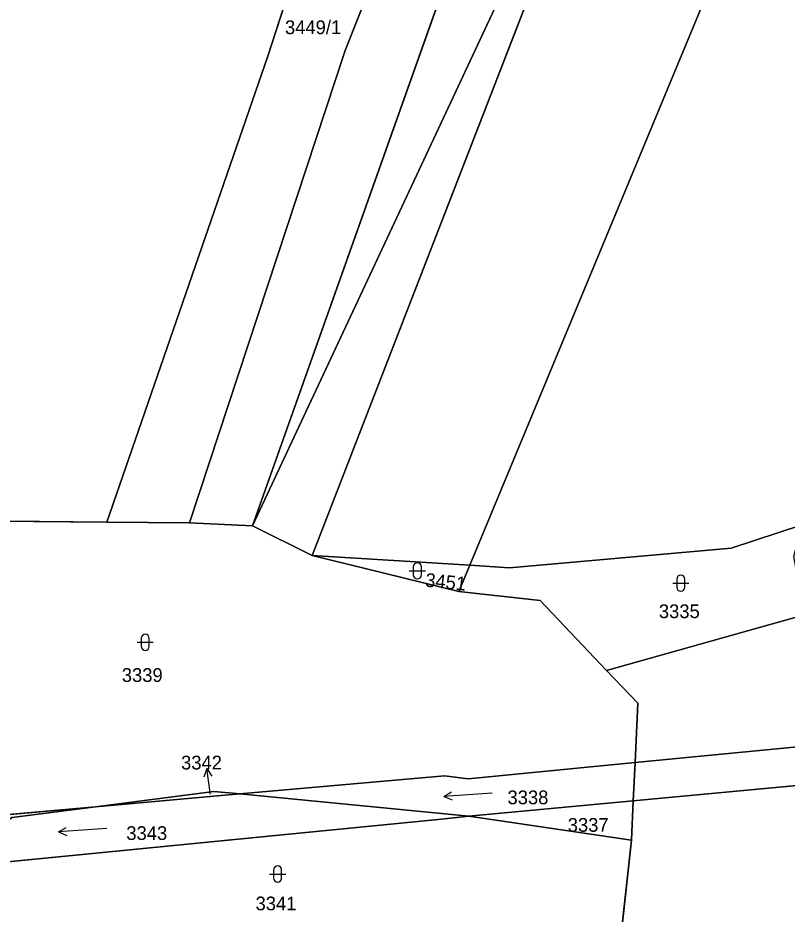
# Model space of a CAD drawing. Extents: x -689422 to -685210, y -987725 to -982160.
# Drawn here: x -688338.6 to -688243.4, y -984533.7 to -984422.9 of the extents above; entities that cross this region are included whole.
import ezdxf

# ---------------------------------------------------------------- set-up
doc = ezdxf.new("R2010")
doc.units = 0
for name, color, linetype in [('KN_Hranice_parcel', 7, 'Continuous'), ('KN_Parcelni cisla', 7, 'Continuous'), ('KN_Parcelni cisla_sipky', 7, 'Continuous'), ('KN_Polygon parcely', 7, 'Continuous'), ('KN_POZEMKY_OSTATNI PLOCHA', 7, 'Continuous'), ('KN_POZEMKY_TTP', 7, 'Continuous'), ('KN_POZEMKY_VODNI_PLOCHA', 7, 'Continuous'), ('KN_VYUZITI_07_vodni plocha_tok prirozeny', 7, 'Continuous'), ('KN_VYUZITI_27_ostatni plocha_neplodna puda', 7, 'Continuous'), ('KN_Značky kultur', 7, 'Continuous')]:
    doc.layers.add(name, color=color, linetype=linetype)

msp = doc.modelspace()

# ---------------------------------------------------------------- linework, layer by layer
at = {"layer": 'KN_Hranice_parcel'}
for p, q in [((-688327.57, -984485.22), (-688344.22, -984485.07)), ((-688317.35, -984485.31), (-688327.57, -984485.22)), ((-688309.53, -984485.71), (-688317.35, -984485.31)), ((-688302.17, -984489.35), (-688309.53, -984485.71)), ((-688302.17, -984489.35), (-688282.67, -984490.57)), ((-688284.02, -984493.81), (-688302.17, -984489.35)), ((-688282.67, -984490.57), (-688284.02, -984493.81)), ((-688241.3, -984496.7), (-688265.76, -984503.57)), ((-688200.73, -984509.04), (-688262.23, -984514.98)), ((-688262.45, -984519.69), (-688200.46, -984513.91)), ((-688262.23, -984514.98), (-688282.88, -984516.97)), ((-688262.23, -984514.98), (-688262.45, -984519.69)), ((-688285.82, -984516.61), (-688311.12, -984518.86)), ((-688282.88, -984516.97), (-688285.82, -984516.61)), ((-688328.95, -984520.44), (-688311.12, -984518.86)), ((-688311.12, -984518.86), (-688282.78, -984521.59)), ((-688262.45, -984519.69), (-688282.78, -984521.59)), ((-688262.45, -984519.69), (-688262.67, -984524.58)), ((-688351.07, -984522.41), (-688328.95, -984520.44)), ((-688286.16, -984521.96), (-688345.32, -984527.81)), ((-688282.78, -984521.59), (-688286.16, -984521.96)), ((-688282.78, -984521.59), (-688262.67, -984524.58)), ((-688262.67, -984524.58), (-688264.04, -984536.89))]:
    msp.add_line(p, q, dxfattribs=at)
for points in [[(-688302.17, -984489.35), (-688270.81, -984408.43), (-688244.28, -984361.58)], [(-688327.57, -984485.22), (-688307.61, -984427.45), (-688292.34, -984380.43), (-688282.43, -984362)], [(-688273.53, -984369.33), (-688279.39, -984379.4), (-688298.07, -984426.89), (-688317.35, -984485.31)], [(-688264.85, -984376.47), (-688281.04, -984405.36), (-688309.53, -984485.71)], [(-688264.85, -984376.47), (-688260.26, -984380.31), (-688309.53, -984485.71)], [(-688229.17, -984377.69), (-688253.1, -984419.31), (-688282.67, -984490.57)], [(-688241.56, -984485.55), (-688250.33, -984488.44), (-688277.78, -984490.87), (-688282.67, -984490.57)], [(-688284.02, -984493.81), (-688273.99, -984494.94), (-688265.76, -984503.57)], [(-688265.76, -984503.57), (-688261.9, -984507.63), (-688262.23, -984514.98)], [(-688328.95, -984520.44), (-688314.31, -984518.55), (-688311.12, -984518.86)], [(-688328.95, -984520.44), (-688339.26, -984521.78), (-688345.35, -984525.63), (-688345.32, -984527.81)]]:
    msp.add_lwpolyline(points, dxfattribs=at)
at = {"layer": 'KN_Parcelni cisla_sipky'}
for p, q in [((-688315.21, -984515.72), (-688315.56, -984516.78)), ((-688314.79, -984518.69), (-688315.21, -984515.72)), ((-688315.21, -984515.72), (-688314.57, -984516.64)), ((-688314.77, -984518.87), (-688314.79, -984518.69))]:
    msp.add_line(p, q, dxfattribs=at)
at = {"layer": 'KN_Polygon parcely'}
for points in [[(-688292.34, -984380.43), (-688282.43, -984362), (-688306.76, -984341.99), (-688326.83, -984319.43), (-688335.94, -984341.28), (-688337.85, -984343.69), (-688343.44, -984362.56), (-688352.68, -984424.32), (-688344.22, -984485.07), (-688327.57, -984485.22), (-688307.61, -984427.45)], [(-688270.81, -984408.43), (-688244.28, -984361.58), (-688251.93, -984353.43), (-688264.85, -984376.47), (-688260.26, -984380.31), (-688309.53, -984485.71), (-688302.17, -984489.35)], [(-688282.67, -984490.57), (-688253.1, -984419.31), (-688229.17, -984377.69), (-688244.28, -984361.58), (-688270.81, -984408.43), (-688302.17, -984489.35)], [(-688273.53, -984369.33), (-688282.43, -984362), (-688292.34, -984380.43), (-688307.61, -984427.45), (-688327.57, -984485.22), (-688317.35, -984485.31), (-688298.07, -984426.89), (-688279.39, -984379.4)], [(-688298.07, -984426.89), (-688317.35, -984485.31), (-688309.53, -984485.71), (-688281.04, -984405.36), (-688264.85, -984376.47), (-688273.53, -984369.33), (-688279.39, -984379.4)], [(-688281.04, -984405.36), (-688309.53, -984485.71), (-688260.26, -984380.31), (-688264.85, -984376.47)], [(-688229.17, -984377.69), (-688253.1, -984419.31), (-688282.67, -984490.57), (-688277.78, -984490.87), (-688250.33, -984488.44), (-688241.56, -984485.55), (-688238.51, -984473.88), (-688202.14, -984406.52)], [(-688284.02, -984493.81), (-688273.99, -984494.94), (-688265.76, -984503.57), (-688241.3, -984496.7), (-688242.59, -984489.48), (-688241.56, -984485.55), (-688250.33, -984488.44), (-688277.78, -984490.87), (-688282.67, -984490.57)], [(-688284.02, -984493.81), (-688282.67, -984490.57), (-688302.17, -984489.35)], [(-688265.76, -984503.57), (-688261.9, -984507.63), (-688262.23, -984514.98), (-688200.73, -984509.04), (-688180.63, -984510.82), (-688160.42, -984524.79), (-688162.39, -984518.27), (-688170.46, -984507.28), (-688175.9, -984501.25), (-688188.1, -984501.88), (-688213.16, -984493.42), (-688222.71, -984490.19), (-688241.3, -984496.7)], [(-688180.63, -984510.82), (-688200.73, -984509.04), (-688262.23, -984514.98), (-688262.45, -984519.69), (-688200.46, -984513.91), (-688183.62, -984516.42), (-688158.79, -984530.17), (-688160.42, -984524.79)], [(-688262.45, -984519.69), (-688262.67, -984524.58), (-688264.04, -984536.89), (-688264.46, -984540.61), (-688256.86, -984536.46), (-688208.02, -984534.57), (-688182.5, -984548.76), (-688161.28, -984558.14), (-688149.12, -984580.08), (-688146.87, -984563.2), (-688146.24, -984558.47), (-688141.83, -984548.28), (-688152.3, -984548.52), (-688154.14, -984540.25), (-688156.04, -984531.7), (-688158.79, -984530.17), (-688183.62, -984516.42), (-688200.46, -984513.91)], [(-688282.78, -984521.59), (-688262.45, -984519.69), (-688262.23, -984514.98), (-688282.88, -984516.97), (-688285.82, -984516.61), (-688311.12, -984518.86)], [(-688345.35, -984525.63), (-688345.32, -984527.81), (-688286.16, -984521.96), (-688282.78, -984521.59), (-688311.12, -984518.86), (-688328.95, -984520.44), (-688339.26, -984521.78)], [(-688328.95, -984520.44), (-688311.12, -984518.86), (-688314.31, -984518.55)], [(-688262.67, -984524.58), (-688262.45, -984519.69), (-688282.78, -984521.59)], [(-688391.99, -984571.43), (-688349.54, -984528.23), (-688345.32, -984527.81), (-688345.35, -984525.63), (-688339.26, -984521.78), (-688328.95, -984520.44), (-688351.07, -984522.41), (-688393.96, -984567.31), (-688395.37, -984567.97)], [(-688282.78, -984521.59), (-688286.16, -984521.96), (-688345.32, -984527.81), (-688344.6, -984538.37), (-688264.04, -984536.89), (-688262.67, -984524.58)]]:
    msp.add_lwpolyline(points, close=True, dxfattribs=at)
msp.add_lwpolyline([(-688393.96, -984567.31), (-688351.07, -984522.41), (-688328.95, -984520.44), (-688314.31, -984518.55), (-688311.12, -984518.86), (-688285.82, -984516.61), (-688282.88, -984516.97), (-688262.23, -984514.98), (-688261.9, -984507.63), (-688265.76, -984503.57), (-688273.99, -984494.94), (-688284.02, -984493.81), (-688302.17, -984489.35), (-688309.53, -984485.71), (-688317.35, -984485.31), (-688327.57, -984485.22), (-688344.22, -984485.07), (-688343.88, -984487.5), (-688350.3, -984498.89), (-688349.1, -984501.69), (-688378.97, -984509.5), (-688389.76, -984517.46), (-688397.31, -984523.2), (-688409.93, -984544.71)], dxfattribs=at)
at = {"layer": 'KN_POZEMKY_OSTATNI PLOCHA'}
for p, q in [((-688344.22, -984485.07), (-688327.57, -984485.22)), ((-688327.57, -984485.22), (-688317.35, -984485.31)), ((-688317.35, -984485.31), (-688309.53, -984485.71)), ((-688309.53, -984485.71), (-688302.17, -984489.35)), ((-688250.33, -984488.44), (-688241.56, -984485.55)), ((-688302.17, -984489.35), (-688284.02, -984493.81)), ((-688302.17, -984489.35), (-688282.67, -984490.57)), ((-688284.02, -984493.81), (-688302.17, -984489.35)), ((-688277.78, -984490.87), (-688250.33, -984488.44)), ((-688282.67, -984490.57), (-688284.02, -984493.81)), ((-688284.02, -984493.81), (-688282.67, -984490.57)), ((-688282.67, -984490.57), (-688277.78, -984490.87)), ((-688284.02, -984493.81), (-688273.99, -984494.94)), ((-688273.99, -984494.94), (-688284.02, -984493.81)), ((-688273.99, -984494.94), (-688265.76, -984503.57)), ((-688265.76, -984503.57), (-688273.99, -984494.94)), ((-688265.76, -984503.57), (-688241.3, -984496.7)), ((-688241.3, -984496.7), (-688265.76, -984503.57)), ((-688265.76, -984503.57), (-688261.9, -984507.63)), ((-688261.9, -984507.63), (-688265.76, -984503.57)), ((-688261.9, -984507.63), (-688262.23, -984514.98)), ((-688262.23, -984514.98), (-688261.9, -984507.63)), ((-688200.73, -984509.04), (-688262.23, -984514.98)), ((-688262.45, -984519.69), (-688200.46, -984513.91)), ((-688262.23, -984514.98), (-688282.88, -984516.97)), ((-688285.82, -984516.61), (-688311.12, -984518.86)), ((-688282.88, -984516.97), (-688285.82, -984516.61)), ((-688314.31, -984518.55), (-688328.95, -984520.44)), ((-688328.95, -984520.44), (-688314.31, -984518.55)), ((-688311.12, -984518.86), (-688328.95, -984520.44)), ((-688311.12, -984518.86), (-688314.31, -984518.55)), ((-688314.31, -984518.55), (-688311.12, -984518.86)), ((-688282.78, -984521.59), (-688262.45, -984519.69)), ((-688262.67, -984524.58), (-688262.45, -984519.69)), ((-688262.45, -984519.69), (-688262.67, -984524.58)), ((-688328.95, -984520.44), (-688351.07, -984522.41)), ((-688345.32, -984527.81), (-688286.16, -984521.96)), ((-688286.16, -984521.96), (-688282.78, -984521.59)), ((-688282.78, -984521.59), (-688262.67, -984524.58)), ((-688262.67, -984524.58), (-688282.78, -984521.59)), ((-688262.67, -984524.58), (-688264.04, -984536.89)), ((-688264.04, -984536.89), (-688262.67, -984524.58))]:
    msp.add_line(p, q, dxfattribs=at)
at = {"layer": 'KN_POZEMKY_TTP'}
for p, q in [((-688279.39, -984379.4), (-688298.07, -984426.89)), ((-688298.07, -984426.89), (-688279.39, -984379.4)), ((-688309.53, -984485.71), (-688260.26, -984380.31)), ((-688260.26, -984380.31), (-688309.53, -984485.71)), ((-688307.61, -984427.45), (-688292.34, -984380.43)), ((-688292.34, -984380.43), (-688307.61, -984427.45)), ((-688281.04, -984405.36), (-688309.53, -984485.71)), ((-688309.53, -984485.71), (-688281.04, -984405.36)), ((-688270.81, -984408.43), (-688302.17, -984489.35)), ((-688302.17, -984489.35), (-688270.81, -984408.43)), ((-688253.1, -984419.31), (-688282.67, -984490.57)), ((-688282.67, -984490.57), (-688253.1, -984419.31)), ((-688298.07, -984426.89), (-688317.35, -984485.31)), ((-688317.35, -984485.31), (-688298.07, -984426.89)), ((-688327.57, -984485.22), (-688307.61, -984427.45)), ((-688307.61, -984427.45), (-688327.57, -984485.22)), ((-688327.57, -984485.22), (-688344.22, -984485.07)), ((-688317.35, -984485.31), (-688327.57, -984485.22)), ((-688309.53, -984485.71), (-688317.35, -984485.31)), ((-688302.17, -984489.35), (-688309.53, -984485.71)), ((-688241.56, -984485.55), (-688250.33, -984488.44)), ((-688282.67, -984490.57), (-688302.17, -984489.35)), ((-688250.33, -984488.44), (-688277.78, -984490.87)), ((-688277.78, -984490.87), (-688282.67, -984490.57))]:
    msp.add_line(p, q, dxfattribs=at)
at = {"layer": 'KN_POZEMKY_VODNI_PLOCHA'}
for p, q in [((-688262.23, -984514.98), (-688200.73, -984509.04)), ((-688200.46, -984513.91), (-688262.45, -984519.69)), ((-688282.88, -984516.97), (-688262.23, -984514.98)), ((-688262.23, -984514.98), (-688262.45, -984519.69)), ((-688262.45, -984519.69), (-688262.23, -984514.98)), ((-688311.12, -984518.86), (-688285.82, -984516.61)), ((-688285.82, -984516.61), (-688282.88, -984516.97)), ((-688328.95, -984520.44), (-688311.12, -984518.86)), ((-688282.78, -984521.59), (-688311.12, -984518.86)), ((-688311.12, -984518.86), (-688282.78, -984521.59)), ((-688262.45, -984519.69), (-688282.78, -984521.59)), ((-688351.07, -984522.41), (-688328.95, -984520.44)), ((-688328.95, -984520.44), (-688339.26, -984521.78)), ((-688339.26, -984521.78), (-688328.95, -984520.44)), ((-688286.16, -984521.96), (-688345.32, -984527.81)), ((-688282.78, -984521.59), (-688286.16, -984521.96))]:
    msp.add_line(p, q, dxfattribs=at)
at = {"layer": 'KN_VYUZITI_07_vodni plocha_tok prirozeny'}
for p, q in [((-688262.23, -984514.98), (-688200.73, -984509.04)), ((-688200.46, -984513.91), (-688262.45, -984519.69)), ((-688282.88, -984516.97), (-688262.23, -984514.98)), ((-688262.23, -984514.98), (-688262.45, -984519.69)), ((-688262.45, -984519.69), (-688262.23, -984514.98)), ((-688311.12, -984518.86), (-688285.82, -984516.61)), ((-688285.82, -984516.61), (-688282.88, -984516.97)), ((-688328.95, -984520.44), (-688311.12, -984518.86)), ((-688282.78, -984521.59), (-688311.12, -984518.86)), ((-688311.12, -984518.86), (-688282.78, -984521.59)), ((-688262.45, -984519.69), (-688282.78, -984521.59)), ((-688351.07, -984522.41), (-688328.95, -984520.44)), ((-688328.95, -984520.44), (-688339.26, -984521.78)), ((-688339.26, -984521.78), (-688328.95, -984520.44)), ((-688286.16, -984521.96), (-688345.32, -984527.81)), ((-688282.78, -984521.59), (-688286.16, -984521.96))]:
    msp.add_line(p, q, dxfattribs=at)
at = {"layer": 'KN_VYUZITI_27_ostatni plocha_neplodna puda'}
for p, q in [((-688344.22, -984485.07), (-688327.57, -984485.22)), ((-688327.57, -984485.22), (-688317.35, -984485.31)), ((-688317.35, -984485.31), (-688309.53, -984485.71)), ((-688309.53, -984485.71), (-688302.17, -984489.35)), ((-688250.33, -984488.44), (-688241.56, -984485.55)), ((-688302.17, -984489.35), (-688284.02, -984493.81)), ((-688302.17, -984489.35), (-688282.67, -984490.57)), ((-688284.02, -984493.81), (-688302.17, -984489.35)), ((-688277.78, -984490.87), (-688250.33, -984488.44)), ((-688282.67, -984490.57), (-688284.02, -984493.81)), ((-688284.02, -984493.81), (-688282.67, -984490.57)), ((-688282.67, -984490.57), (-688277.78, -984490.87)), ((-688284.02, -984493.81), (-688273.99, -984494.94)), ((-688273.99, -984494.94), (-688284.02, -984493.81)), ((-688273.99, -984494.94), (-688265.76, -984503.57)), ((-688265.76, -984503.57), (-688273.99, -984494.94)), ((-688265.76, -984503.57), (-688241.3, -984496.7)), ((-688241.3, -984496.7), (-688265.76, -984503.57)), ((-688265.76, -984503.57), (-688261.9, -984507.63)), ((-688261.9, -984507.63), (-688265.76, -984503.57)), ((-688261.9, -984507.63), (-688262.23, -984514.98)), ((-688262.23, -984514.98), (-688261.9, -984507.63)), ((-688200.73, -984509.04), (-688262.23, -984514.98)), ((-688262.45, -984519.69), (-688200.46, -984513.91)), ((-688262.23, -984514.98), (-688282.88, -984516.97)), ((-688285.82, -984516.61), (-688311.12, -984518.86)), ((-688282.88, -984516.97), (-688285.82, -984516.61)), ((-688314.31, -984518.55), (-688328.95, -984520.44)), ((-688328.95, -984520.44), (-688314.31, -984518.55)), ((-688311.12, -984518.86), (-688328.95, -984520.44)), ((-688311.12, -984518.86), (-688314.31, -984518.55)), ((-688314.31, -984518.55), (-688311.12, -984518.86)), ((-688282.78, -984521.59), (-688262.45, -984519.69)), ((-688262.67, -984524.58), (-688262.45, -984519.69)), ((-688262.45, -984519.69), (-688262.67, -984524.58)), ((-688328.95, -984520.44), (-688351.07, -984522.41)), ((-688345.32, -984527.81), (-688286.16, -984521.96)), ((-688286.16, -984521.96), (-688282.78, -984521.59)), ((-688282.78, -984521.59), (-688262.67, -984524.58)), ((-688262.67, -984524.58), (-688282.78, -984521.59)), ((-688262.67, -984524.58), (-688264.04, -984536.89)), ((-688264.04, -984536.89), (-688262.67, -984524.58))]:
    msp.add_line(p, q, dxfattribs=at)
at = {"layer": 'KN_Značky kultur'}
for p, q in [((-688290.16, -984491.26), (-688288.16, -984491.26)), ((-688289.66, -984490.76), (-688289.66, -984491.76)), ((-688288.66, -984491.76), (-688288.66, -984490.76)), ((-688257.08, -984492.28), (-688257.08, -984493.28)), ((-688256.08, -984493.28), (-688256.08, -984492.28)), ((-688257.58, -984492.78), (-688255.58, -984492.78)), ((-688323.81, -984500.1), (-688321.81, -984500.1)), ((-688323.31, -984499.6), (-688323.31, -984500.6)), ((-688322.31, -984500.6), (-688322.31, -984499.6)), ((-688285.87, -984519.17), (-688284.93, -984518.6)), ((-688279.89, -984518.75), (-688285.87, -984519.17)), ((-688285.87, -984519.17), (-688284.86, -984519.6)), ((-688333.52, -984523.56), (-688332.58, -984522.99)), ((-688327.54, -984523.14), (-688333.52, -984523.56)), ((-688333.52, -984523.56), (-688332.51, -984523.99)), ((-688307.44, -984528.76), (-688305.44, -984528.76)), ((-688306.94, -984528.26), (-688306.94, -984529.26)), ((-688305.94, -984529.26), (-688305.94, -984528.26))]:
    msp.add_line(p, q, dxfattribs=at)
for centre, start, end in [((-688289.16, -984490.76), 0, 180), ((-688289.16, -984491.76), 180, 359.9879), ((-688256.58, -984492.28), 0, 180), ((-688256.58, -984493.28), 180, 359.9879), ((-688322.81, -984499.6), 0, 180), ((-688322.81, -984500.6), 180, 359.9879), ((-688306.44, -984528.26), 0, 180), ((-688306.44, -984529.26), 180, 359.9879)]:
    msp.add_arc(centre, 0.5, start, end, dxfattribs=at)

# ---------------------------------------------------------------- texts
at = {"layer": 'KN_Parcelni cisla'}
for s, p in [('3449/1', (-688305.53, -984424.87)), ('3335', (-688259.29, -984497.11)), ('3339', (-688325.71, -984505)), ('3342', (-688318.38, -984515.83)), ('3338', (-688278.01, -984520.13)), ('3337', (-688270.56, -984523.54)), ('3343', (-688325.15, -984524.55)), ('3341', (-688309.17, -984533.25))]:
    msp.add_text(s, height=1.7, dxfattribs=at).set_placement(p)
msp.add_text('3451', height=1.7, rotation=354, dxfattribs=at).set_placement((-688288.25, -984493.2))

doc.saveas('drawing.dxf')
